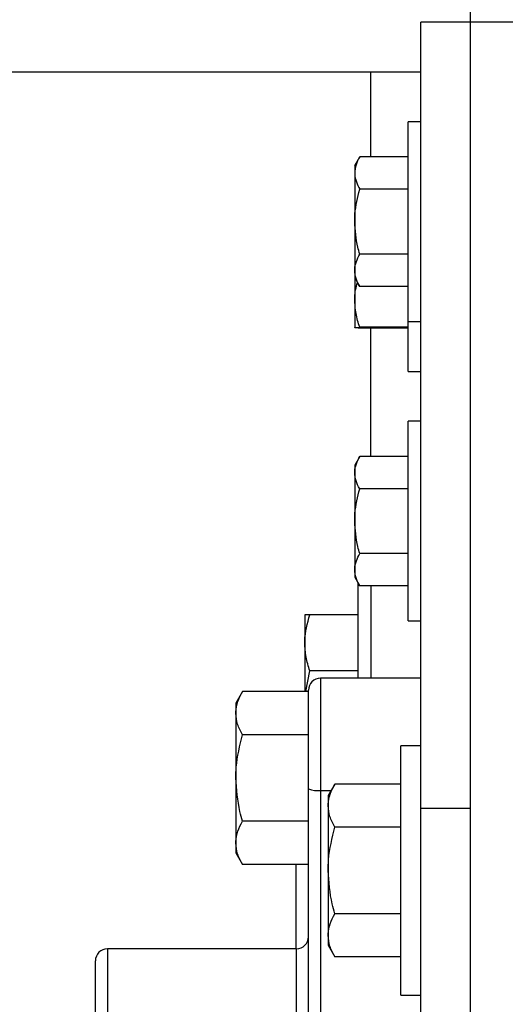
# Model space of a CAD drawing. Header units: inches. Extents: x 170 to 312, y 215 to 248.
# Tile 326 of 557: x 226.131 to 226.283, y 244.265 to 244.573. Entities that reach past the tile are written whole.
import ezdxf

# ---------------------------------------------------------------- set-up
doc = ezdxf.new("R2010")
doc.units = ezdxf.units.IN
doc.header["$LTSCALE"] = 0.25
doc.header["$MEASUREMENT"] = 0
doc.layers.add('ANNOTATIONS', color=1, linetype='Continuous')
doc.layers.add('STANDARD MOTOR LH', color=7, linetype='Continuous')
doc.styles.add('ARIAL', font='arial.ttf', dxfattribs={"height": 0.09375})
doc.dimstyles.new('STANDARD$0', dxfattribs={"dimtxt": 0.09375, "dimasz": 0.09375, "dimexe": 0.03125, "dimexo": 0.046875, "dimgap": 0.09, "dimtad": 0, "dimtih": 1, "dimtoh": 1, "dimdec": 4, "dimzin": 0, "dimdsep": 46, "dimtxsty": 'ARIAL', "dimcen": 0.09, "dimadec": 0, "dimazin": 0, "dimtfac": 1, "dimtdec": 4, "dimtofl": 0, "dimtmove": 0, "dimatfit": 1, "dimfxl": 1, "dimtolj": 1, "dimtzin": 0, "dimarcsym": 0})

# ---------------------------------------------------------------- blocks, each defined once
blk = doc.blocks.new('*D62')
at = {"layer": 'ANNOTATIONS', "color": 0, "lineweight": -2, "transparency": 16777216}
for p, q in [((225.5644657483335, 244.6685519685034), (225.5644657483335, 245.2761724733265)), ((226.7651530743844, 243.2752990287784), (226.7651530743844, 245.2761724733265)), ((225.6582157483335, 245.2449224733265), (225.9837133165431, 245.2449224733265)), ((226.6714030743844, 245.2449224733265), (226.3459055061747, 245.2449224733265))]:
    blk.add_line(p, q, dxfattribs=at)
at = {"layer": 'ANNOTATIONS', "color": 0, "transparency": 16777216}
for points in [[(225.6582157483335, 245.2605474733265), (225.6582157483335, 245.2292974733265), (225.5644657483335, 245.2449224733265)], [(226.6714030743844, 245.2605474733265), (226.6714030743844, 245.2292974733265), (226.7651530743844, 245.2449224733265)]]:
    blk.add_solid(points, dxfattribs=at)
at = {"layer": 'defpoints', "color": 0, "transparency": 16777216}
for p in [(225.5644657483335, 245.2449224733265), (225.5644657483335, 244.6216769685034), (226.7651530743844, 243.2284240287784)]:
    blk.add_point(p, dxfattribs=at)
at = {"layer": 'ANNOTATIONS', "color": 0, "transparency": 16777216, "insert": (226.1648094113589, 245.2449224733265), "char_height": 0.09375, "attachment_point": 5, "style": 'ARIAL'}
blk.add_mtext('\\A1;20"', dxfattribs=at)
blk = doc.blocks.new('*D63')
at = {"layer": 'ANNOTATIONS', "color": 0, "lineweight": -2, "transparency": 16777216}
for p, q in [((225.7026530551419, 244.2732890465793), (225.7026530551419, 244.8424586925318)), ((226.7651530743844, 243.2752990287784), (226.7651530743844, 244.8424586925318)), ((225.7964030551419, 244.8112086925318), (225.9487930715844, 244.8112086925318)), ((226.6714030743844, 244.8112086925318), (226.5190130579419, 244.8112086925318))]:
    blk.add_line(p, q, dxfattribs=at)
at = {"layer": 'ANNOTATIONS', "color": 0, "transparency": 16777216}
for points in [[(225.7964030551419, 244.8268336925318), (225.7964030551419, 244.7955836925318), (225.7026530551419, 244.8112086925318)], [(226.6714030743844, 244.8268336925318), (226.6714030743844, 244.7955836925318), (226.7651530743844, 244.8112086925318)]]:
    blk.add_solid(points, dxfattribs=at)
at = {"layer": 'defpoints', "color": 0, "transparency": 16777216}
for p in [(226.7651530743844, 244.8112086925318), (225.7026530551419, 244.2264140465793), (226.7651530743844, 243.2284240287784)]:
    blk.add_point(p, dxfattribs=at)
at = {"layer": 'ANNOTATIONS', "color": 0, "transparency": 16777216, "insert": (226.2339030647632, 244.8112086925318), "char_height": 0.09375, "attachment_point": 5, "style": 'ARIAL'}
blk.add_mtext('\\A1;17 3/8"', dxfattribs=at)

msp = doc.modelspace()

# ---------------------------------------------------------------- linework, layer by layer
at = {"layer": 'STANDARD MOTOR LH'}
for p, q in [((226.2725904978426, 243.3846744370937), (226.2725904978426, 244.6659243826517)), ((232.2804023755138, 244.5721743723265), (226.2569655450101, 244.5721743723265)), ((226.2569655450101, 243.7909240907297), (226.2569655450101, 244.5721743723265)), ((225.8194655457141, 244.556549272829), (226.2569655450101, 244.556549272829)), ((226.2413405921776, 244.5299530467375), (226.2413405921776, 244.556549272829)), ((226.2569655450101, 244.5409241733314), (226.2530280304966, 244.5409241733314)), ((226.2530280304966, 244.4627992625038), (226.2530280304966, 244.5409241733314)), ((226.2362781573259, 244.5272362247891), (226.2378467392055, 244.5299530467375)), ((226.2530280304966, 244.5299530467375), (226.2378467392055, 244.5299530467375)), ((226.2362781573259, 244.5272362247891), (226.2362781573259, 244.476487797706)), ((226.2530280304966, 244.5198138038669), (226.2378467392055, 244.5198138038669)), ((226.2530280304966, 244.4995347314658), (226.2378467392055, 244.4995347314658)), ((226.2362781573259, 244.4921117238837), (226.2378467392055, 244.4893949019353)), ((226.2530280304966, 244.4893949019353), (226.2378467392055, 244.4893949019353)), ((226.2530280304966, 244.4784243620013), (226.2569655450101, 244.4784243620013)), ((226.2530280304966, 244.4766051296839), (226.2378467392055, 244.4766051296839)), ((226.2530280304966, 244.4763710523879), (226.2378467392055, 244.4763710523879)), ((226.2413405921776, 244.4362036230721), (226.2413405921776, 244.4763710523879)), ((226.2530280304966, 244.4627992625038), (226.2569655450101, 244.4627992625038)), ((226.2530280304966, 244.3846743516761), (226.2530280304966, 244.4471741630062)), ((226.2569655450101, 244.4471741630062), (226.2530592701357, 244.4471741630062)), ((226.2378465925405, 244.4362036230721), (226.2362780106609, 244.4334868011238)), ((226.2530280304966, 244.4362036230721), (226.2378465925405, 244.4362036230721)), ((226.2362780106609, 244.4334868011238), (226.2362780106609, 244.3983617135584)), ((226.2530280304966, 244.4260637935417), (226.2378465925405, 244.4260637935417)), ((226.2530280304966, 244.4057847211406), (226.2378465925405, 244.4057847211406)), ((226.2362780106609, 244.3983617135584), (226.2378465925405, 244.3956448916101)), ((226.2374030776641, 244.3667219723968), (226.2374030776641, 244.3964134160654)), ((226.2530280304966, 244.3956448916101), (226.2378465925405, 244.3956448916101)), ((226.2413405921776, 244.3956448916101), (226.2413405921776, 244.3667219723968)), ((226.2206530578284, 244.3866115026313), (226.2206530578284, 244.3625349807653)), ((226.2374030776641, 244.3866115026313), (226.222221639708, 244.3866115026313)), ((226.2530280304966, 244.3846743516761), (226.2569655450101, 244.3846743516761)), ((226.2209757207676, 244.3625349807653), (226.222221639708, 244.3690492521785)), ((226.2374030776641, 244.3690492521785), (226.222221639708, 244.3690492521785)), ((226.2569655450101, 244.3667219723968), (226.2255592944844, 244.3667219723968)), ((226.2255592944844, 244.3667219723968), (226.2255592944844, 244.1691666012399)), ((226.2011526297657, 244.3625349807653), (226.1990592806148, 244.3589094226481)), ((226.2218093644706, 244.3625349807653), (226.2011526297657, 244.3625349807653)), ((226.2218093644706, 244.2081530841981), (226.2218093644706, 244.3629714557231)), ((226.1990592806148, 244.3589094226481), (226.1990592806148, 244.3120341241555)), ((226.2218093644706, 244.3490030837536), (226.2011526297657, 244.3490030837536)), ((226.2569655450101, 244.3456116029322), (226.2507155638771, 244.3456116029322)), ((226.2507155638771, 244.2674866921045), (226.2507155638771, 244.3456116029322)), ((226.2300588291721, 244.3336126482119), (226.2279654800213, 244.3299865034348)), ((226.2507155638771, 244.3336126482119), (226.2300588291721, 244.3336126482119)), ((226.2255592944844, 244.331620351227), (226.2289085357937, 244.331620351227)), ((226.2279654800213, 244.3299865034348), (226.2279654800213, 244.2831117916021)), ((226.2569655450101, 244.3260805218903), (226.2725904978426, 244.3260805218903)), ((226.2218093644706, 244.3219398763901), (226.2011526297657, 244.3219398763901)), ((226.2507155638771, 244.3200807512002), (226.2300588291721, 244.3200807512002)), ((226.1990592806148, 244.3120341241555), (226.2011526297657, 244.3084085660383)), ((226.2218093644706, 244.3084085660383), (226.2011526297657, 244.3084085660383)), ((226.2179030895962, 244.3084085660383), (226.2179030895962, 244.282018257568)), ((226.2507155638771, 244.2930175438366), (226.2300588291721, 244.2930175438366)), ((226.2279654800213, 244.2831117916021), (226.2300588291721, 244.279485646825)), ((226.2180592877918, 244.282018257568), (226.1588405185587, 244.282018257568)), ((226.1588405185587, 244.282018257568), (226.1588405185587, 244.0810802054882)), ((226.2180592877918, 244.2071956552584), (226.2180592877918, 244.282018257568)), ((226.1550905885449, 244.0848307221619), (226.1550905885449, 244.2782677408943)), ((226.2507155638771, 244.279485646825), (226.2300588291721, 244.279485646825)), ((226.2507155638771, 244.2674866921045), (226.2569655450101, 244.2674866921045))]:
    msp.add_line(p, q, dxfattribs=at)
for centre, radius, start, end in [((226.2255592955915, 244.3629717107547), 0.00375000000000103, 90, 180), ((226.2246349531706, 244.3395626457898), 0.007995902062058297, 249.305833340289, 276.63834179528), ((226.2180592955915, 244.2857679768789), 0.003750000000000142, 270, 0), ((226.1588405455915, 244.2782679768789), 0.003750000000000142, 90, 180)]:
    msp.add_arc(centre, radius, start, end, dxfattribs=at)
for points, knots in [([(226.2378467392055, 244.5299530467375), (226.2374082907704, 244.529129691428), (226.2365234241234, 244.5274680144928), (226.2363604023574, 244.525749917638), (226.2362781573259, 244.5248831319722)], [0, 0, 0, 0, 0.4954966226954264, 1, 1, 1, 1]), ([(226.2362781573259, 244.5248831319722), (226.2362797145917, 244.5247630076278), (226.2363019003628, 244.5230516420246), (226.2371024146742, 244.521373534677), (226.2378467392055, 244.519813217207)], [0, 0, 0, 0, 0.07019209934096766, 1, 1, 1, 1]), ([(226.2362781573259, 244.5096739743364), (226.2362961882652, 244.5104859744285), (226.2363723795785, 244.5139171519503), (226.2372084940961, 244.5172611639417), (226.2378467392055, 244.5198138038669)], [0, 0, 0, 0, 0.2366534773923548, 1, 1, 1, 1]), ([(226.2378467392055, 244.4995347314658), (226.237646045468, 244.5002515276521), (226.2367215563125, 244.5035534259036), (226.2364728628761, 244.5069863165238), (226.2362781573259, 244.5096739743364)], [0, 0, 0, 0, 0.2170860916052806, 1, 1, 1, 1]), ([(226.2362781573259, 244.4944648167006), (226.2362797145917, 244.494584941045), (226.2363019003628, 244.4962963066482), (226.2371024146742, 244.4979744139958), (226.2378467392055, 244.4995347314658)], [0, 0, 0, 0, 0.07019209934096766, 1, 1, 1, 1]), ([(226.2378467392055, 244.4893949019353), (226.2374082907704, 244.4902182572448), (226.2365234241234, 244.49187993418), (226.2363604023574, 244.4935980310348), (226.2362781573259, 244.4944648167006)], [0, 0, 0, 0, 0.4954966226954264, 1, 1, 1, 1]), ([(226.2362781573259, 244.4854437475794), (226.2362787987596, 244.4856535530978), (226.2362841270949, 244.4873963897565), (226.2367436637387, 244.4891035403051), (226.2371478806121, 244.4906051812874)], [0, 0, 0, 0, 0.1203816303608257, 1, 1, 1, 1]), ([(226.2378467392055, 244.4766051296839), (226.2374082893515, 244.4780405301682), (226.2365232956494, 244.4809378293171), (226.2363603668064, 244.4839326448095), (226.2362781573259, 244.4854437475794)], [0, 0, 0, 0, 0.4954270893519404, 1, 1, 1, 1]), ([(226.2362781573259, 244.476487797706), (226.236279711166, 244.4764905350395), (226.2363018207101, 244.4765294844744), (226.2371024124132, 244.4765686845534), (226.2378467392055, 244.4766051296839)], [0, 0, 0, 0, 0.07027915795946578, 1, 1, 1, 1]), ([(226.2378467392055, 244.4763710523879), (226.2374082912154, 244.4763898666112), (226.2365234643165, 244.476427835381), (226.2363604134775, 244.4764676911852), (226.2362781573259, 244.476487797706)], [0, 0, 0, 0, 0.4955183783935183, 1, 1, 1, 1]), ([(226.2362780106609, 244.4311337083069), (226.2362795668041, 244.4312540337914), (226.2363017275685, 244.4329675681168), (226.237102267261, 244.4346444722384), (226.2378465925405, 244.4362036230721)], [0, 0, 0, 0, 0.07022064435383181, 1, 1, 1, 1]), ([(226.2378465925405, 244.4260637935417), (226.2374082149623, 244.4268872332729), (226.2365233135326, 244.4285494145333), (226.2363602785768, 244.4302670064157), (226.2362780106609, 244.4311337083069)], [0, 0, 0, 0, 0.4953970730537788, 1, 1, 1, 1]), ([(226.2362780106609, 244.4159239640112), (226.2362960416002, 244.4167359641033), (226.2363722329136, 244.420167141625), (226.2372083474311, 244.4235111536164), (226.2378465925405, 244.4260637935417)], [0, 0, 0, 0, 0.2366534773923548, 1, 1, 1, 1]), ([(226.2378465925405, 244.4057847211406), (226.237645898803, 244.4065015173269), (226.2367214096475, 244.4098034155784), (226.2364727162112, 244.4132363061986), (226.2362780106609, 244.4159239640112)], [0, 0, 0, 0, 0.2170860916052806, 1, 1, 1, 1]), ([(226.2362780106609, 244.4007148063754), (226.2362795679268, 244.4008349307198), (226.2363017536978, 244.402546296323), (226.2371022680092, 244.4042244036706), (226.2378465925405, 244.4057847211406)], [0, 0, 0, 0, 0.07019209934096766, 1, 1, 1, 1]), ([(226.2378465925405, 244.3956448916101), (226.2374082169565, 244.3964682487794), (226.2365234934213, 244.3981299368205), (226.2363603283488, 244.3998480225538), (226.2362780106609, 244.4007148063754)], [0, 0, 0, 0, 0.4954944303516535, 1, 1, 1, 1]), ([(226.2206530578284, 244.3778303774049), (226.2206546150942, 244.3780385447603), (226.2206768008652, 244.381004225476), (226.2214773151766, 244.3839098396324), (226.222221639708, 244.3866115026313)], [0, 0, 0, 0, 0.07019209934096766, 1, 1, 1, 1]), ([(226.222221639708, 244.3866115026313), (226.2215833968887, 244.3866115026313), (226.2207473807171, 244.3866115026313), (226.2206711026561, 244.3866115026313), (226.2206530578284, 244.3866115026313)], [0, 0, 0, 0, 0.7634335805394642, 1, 1, 1, 1]), ([(226.222221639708, 244.3690492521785), (226.221783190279, 244.3704752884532), (226.2208982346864, 244.3733535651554), (226.2207352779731, 244.376329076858), (226.2206530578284, 244.3778303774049)], [0, 0, 0, 0, 0.4954479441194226, 1, 1, 1, 1]), ([(226.1990592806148, 244.3557690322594), (226.1990617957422, 244.3559293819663), (226.1990808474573, 244.3571440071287), (226.1995377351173, 244.3594336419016), (226.2006110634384, 244.3614949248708), (226.2011526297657, 244.3625349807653)], [0, 0, 0, 0, 0.07007253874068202, 0.530789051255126, 1, 1, 1, 1]), ([(226.2011526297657, 244.3490030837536), (226.2005675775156, 244.3501021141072), (226.1993867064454, 244.3523203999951), (226.1991690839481, 244.3546125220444), (226.1990592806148, 244.3557690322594)], [0, 0, 0, 0, 0.4954412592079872, 1, 1, 1, 1]), ([(226.1990592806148, 244.3354717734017), (226.1990853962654, 244.3365997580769), (226.1991914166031, 244.3411789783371), (226.2003097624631, 244.3456405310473), (226.2011526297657, 244.3490030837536)], [0, 0, 0, 0, 0.2463268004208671, 0.9999999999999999, 0.9999999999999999, 0.9999999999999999, 0.9999999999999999]), ([(226.2011526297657, 244.3219398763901), (226.2008701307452, 244.3229509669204), (226.1996385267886, 244.3273589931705), (226.1993113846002, 244.3319408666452), (226.1990592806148, 244.3354717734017)], [0, 0, 0, 0, 0.2293748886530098, 1, 1, 1, 1]), ([(226.2279654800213, 244.326846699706), (226.2279679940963, 244.3270070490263), (226.2279870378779, 244.328221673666), (226.2284442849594, 244.3305115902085), (226.2295173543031, 244.3325726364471), (226.2300588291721, 244.3336126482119)], [0, 0, 0, 0, 0.07006758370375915, 0.5307525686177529, 1, 1, 1, 1]), ([(226.2300588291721, 244.3200807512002), (226.2294737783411, 244.3211794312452), (226.2282930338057, 244.3233967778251), (226.2280753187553, 244.3256898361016), (226.2279654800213, 244.326846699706)], [0, 0, 0, 0, 0.4954931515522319, 0.9999999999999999, 0.9999999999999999, 0.9999999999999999, 0.9999999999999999]), ([(226.1990592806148, 244.3151745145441), (226.1990617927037, 244.3153348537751), (226.1990808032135, 244.3165482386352), (226.1995377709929, 244.318838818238), (226.2006110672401, 244.320899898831), (226.2011526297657, 244.3219398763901)], [0, 0, 0, 0, 0.07014285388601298, 0.5308138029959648, 1, 1, 1, 1]), ([(226.2279654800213, 244.3065494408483), (226.2279916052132, 244.3076772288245), (226.228097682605, 244.3122564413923), (226.2292159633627, 244.3167180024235), (226.2300588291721, 244.3200807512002)], [0, 0, 0, 0, 0.2462842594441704, 1, 1, 1, 1]), ([(226.2011526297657, 244.3084085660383), (226.2005675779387, 244.3095072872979), (226.1993867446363, 244.3117248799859), (226.199169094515, 244.3140176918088), (226.1990592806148, 244.3151745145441)], [0, 0, 0, 0, 0.4954567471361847, 1, 1, 1, 1]), ([(226.2300588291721, 244.2930175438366), (226.2297763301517, 244.2940286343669), (226.2285447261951, 244.2984366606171), (226.2282175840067, 244.3030185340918), (226.2279654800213, 244.3065494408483)], [0, 0, 0, 0, 0.2293748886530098, 1, 1, 1, 1]), ([(226.2279654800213, 244.2862515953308), (226.2279679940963, 244.2864119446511), (226.2279870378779, 244.2876265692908), (226.2284442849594, 244.2899164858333), (226.2295173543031, 244.2919775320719), (226.2300588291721, 244.2930175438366)], [0, 0, 0, 0, 0.07006758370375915, 0.5307525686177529, 1, 1, 1, 1]), ([(226.2300588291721, 244.279485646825), (226.2294737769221, 244.2805846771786), (226.2282929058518, 244.2828029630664), (226.2280752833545, 244.2850950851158), (226.2279654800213, 244.2862515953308)], [0, 0, 0, 0, 0.4954412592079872, 1, 1, 1, 1])]:
    msp.add_open_spline(points, degree=3, knots=knots, dxfattribs=at)

# ---------------------------------------------------------------- dimensions: what is measured, and where the dimension line sits
at = {"layer": 'ANNOTATIONS'}
for base, p1, p2, text, picture, middle in [((225.5644657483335, 245.2449224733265), (226.7651530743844, 243.2284240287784), (225.5644657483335, 244.6216769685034), '20"', '*D62', (226.1648094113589, 245.2449224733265)), ((226.7651530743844, 244.8112086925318), (225.7026530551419, 244.2264140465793), (226.7651530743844, 243.2284240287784), '17 3/8"', '*D63', (226.2339030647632, 244.8112086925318))]:
    dim = msp.add_linear_dim(base=base, p1=p1, p2=p2, text=text, dimstyle='STANDARD$0', dxfattribs=at)
    dim.commit()
    dim.dimension.update_dxf_attribs({"geometry": picture, "text_midpoint": middle, "dimtype": 160})

doc.saveas('drawing.dxf')
